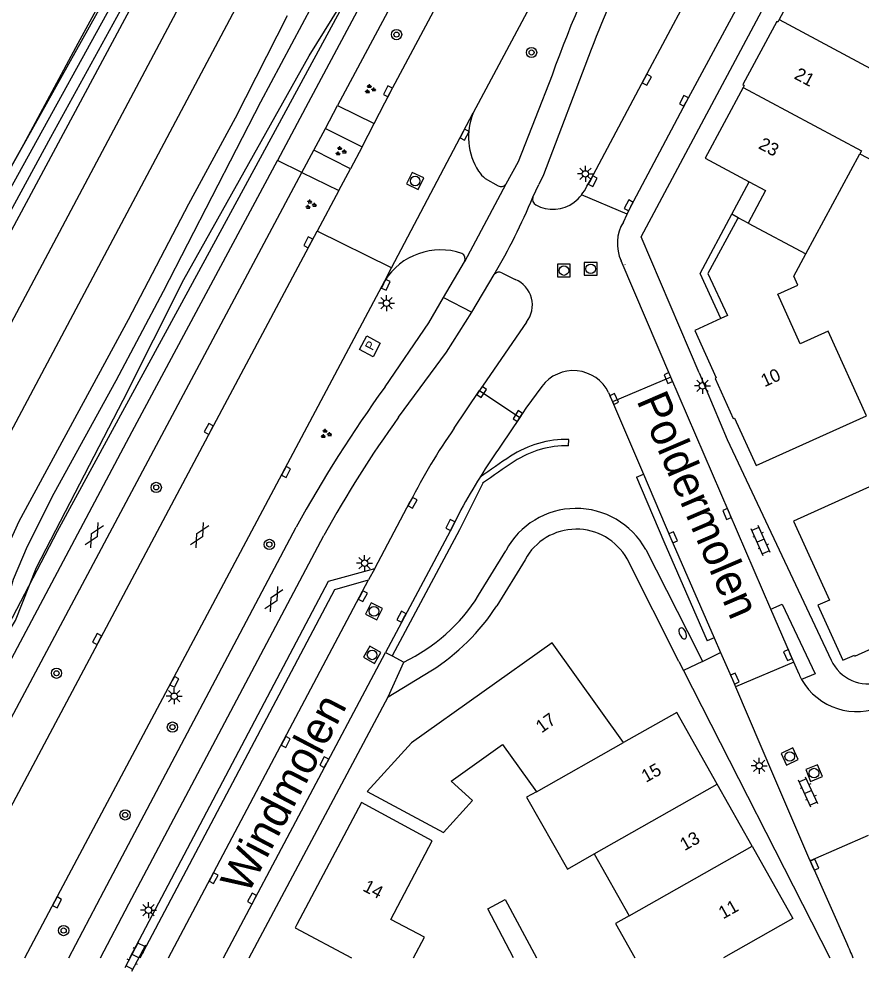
# Model space of a CAD drawing. Extents: x 136000 to 141000, y 400494 to 402006.
# Drawn here: x 137706.8 to 137772.5, y 400498.9 to 400573.2 of the extents above; entities that cross this region are included whole.
import ezdxf

# ---------------------------------------------------------------- set-up
doc = ezdxf.new("R2010")
doc.units = 0
for name, color, linetype in [('gg-afsc-hekwerk', 7, 'Continuous'), ('gg-afsc-muur', 7, 'Continuous'), ('gg-anno-huisnummerreeks BGT', 7, 'Continuous'), ('gg-anno-openbare ruimte label', 7, 'Continuous'), ('gg-aspt-spoorlijn', 7, 'Continuous'), ('gg-bbg-hoofdgebouw', 7, 'Continuous'), ('gg-bbg-luifel en loopbrug', 7, 'Continuous'), ('gg-bbg-tussenscheiding', 7, 'Continuous'), ('gg-knt-BGT kruinlijn', 7, 'Continuous'), ('gg-knt-bronhoudergrens', 7, 'Continuous'), ('gg-knt-plantopografie kant verharding', 7, 'Continuous'), ('gg-knt-verharding', 7, 'Continuous'), ('gg-knt-verharding nz', 7, 'Continuous'), ('gt-grn-groengrens', 7, 'Continuous'), ('gt-grn-weggrens', 7, 'Continuous'), ('gt-symb-boom', 7, 'Continuous'), ('gt-symb-brandkraan', 7, 'Continuous'), ('gt-symb-brandput', 7, 'Continuous'), ('gt-symb-gesloten verharding', 7, 'Continuous'), ('gt-symb-groenvak', 7, 'Continuous'), ('gt-symb-klinker verharding', 7, 'Continuous'), ('gt-symb-kolk', 7, 'Continuous'), ('gt-symb-lichtmast', 7, 'Continuous'), ('gt-symb-rioolschacht', 7, 'Continuous'), ('gx-grn-maaiveld', 7, 'Continuous')]:
    doc.layers.add(name, color=color, linetype=linetype)

# ---------------------------------------------------------------- blocks, each defined once
blk = doc.blocks.new('gt0-KOLK')
at = {"layer": 'gt-symb-kolk'}
blk.add_lwpolyline([(0, 0), (0.375, 0), (0.375, 0.4), (-0.375, 0.4), (-0.375, 0), (0, 0)], dxfattribs=at)
blk = doc.blocks.new('gt0-LMAST')
at = {"layer": 'gt-symb-lichtmast'}
for p, q in [((-0.182, 0.173), (-0.447, 0.438)), ((-0.005, 0.246), (-0.005, 0.621)), ((0.172, 0.173), (0.437, 0.438)), ((-0.255, -0.004), (-0.63, -0.004)), ((-0.182, -0.181), (-0.447, -0.446)), ((-0.005, -0.254), (-0.005, -0.629)), ((0.437, -0.446), (0.172, -0.181)), ((0.245, -0.004), (0.62, -0.004))]:
    blk.add_line(p, q, dxfattribs=at)
blk.add_circle((-0.005, -0.004), 0.25, dxfattribs=at)
blk = doc.blocks.new('gt0-RS')
at = {"layer": 'gt-symb-rioolschacht'}
blk.add_lwpolyline([(-0.5, -0.5), (0.5, -0.5), (0.5, 0.5), (-0.5, 0.5)], close=True, dxfattribs=at)
blk.add_circle((0, 0), 0.375, dxfattribs=at)
blk = doc.blocks.new('gt0-BR')
at = {"layer": 'gt-symb-brandkraan'}
for centre, radius, start, end in [((-0.244, 0), 0.206, 107.56694, 252.43307), ((0.599, -2.664), 3, 106.89205, 107.56694), ((0, -0.691), 0.938, 73.10799, 106.89205), ((-0.599, -2.664), 3, 72.43309, 73.10799), ((0.244, 0), 0.206, 287.56695, 72.43309), ((0.599, 2.664), 3, 252.43307, 253.10797), ((0, 0.691), 0.938, 253.10797, 286.89206), ((-0.599, 2.664), 3, 286.89206, 287.56695)]:
    blk.add_arc(centre, radius, start, end, dxfattribs=at)
blk = doc.blocks.new('gt0-KL1')
at = {"layer": 'gt-symb-klinker verharding'}
for p, q in [((-1.15, 0.3), (1.15, 0.3)), ((-1, -0.3), (-1, 0.3)), ((-0.5, 0.3), (-0.5, 0.45)), ((0, -0.3), (0, 0.3)), ((0.5, 0.3), (0.5, 0.45)), ((1, -0.3), (1, 0.3)), ((-1.15, -0.3), (1.15, -0.3)), ((-0.5, -0.45), (-0.5, -0.3)), ((0.5, -0.45), (0.5, -0.3))]:
    blk.add_line(p, q, dxfattribs=at)
blk = doc.blocks.new('gt0-GRVAK')
at = {"layer": 'gt-symb-groenvak'}
for p, q in [((-0.11, 0.189), (-0.228, 0.24)), ((-0.182, 0.153), (0.088, 0.153)), ((-0.091, 0.211), (-0.156, 0.322)), ((-0.047, 0.214), (-0.047, 0.393)), ((-0.004, 0.211), (0.061, 0.322)), ((0.015, 0.189), (0.133, 0.24)), ((0.262, -0.052), (0.197, 0.059)), ((0.305, -0.049), (0.305, 0.13)), ((0.349, -0.052), (0.414, 0.059)), ((-0.245, -0.228), (-0.363, -0.177)), ((-0.318, -0.264), (-0.047, -0.264)), ((-0.226, -0.206), (-0.291, -0.095)), ((-0.183, -0.203), (-0.183, -0.024)), ((-0.139, -0.206), (-0.074, -0.095)), ((-0.12, -0.228), (-0.002, -0.177)), ((0.243, -0.074), (0.125, -0.023)), ((0.17, -0.11), (0.441, -0.11)), ((0.368, -0.074), (0.486, -0.023))]:
    blk.add_line(p, q, dxfattribs=at)
blk = doc.blocks.new('gt0-BPUT')
at = {"layer": 'gt-symb-brandput'}
blk.add_lwpolyline([(-0.599, -0.599), (-0.599, 0.601), (0.601, 0.601), (0.601, -0.599)], close=True, dxfattribs=at)
blk.add_text('P', height=0.7, dxfattribs=at).set_placement((-0.233, -0.35))
blk = doc.blocks.new('gt0-GESVH1')
at = {"layer": 'gt-symb-gesloten verharding'}
for p, q in [((-0.992, -0.261), (0.008, 0.239)), ((0.008, -0.261), (-0.992, 0.239)), ((0.008, 0.239), (1.008, -0.261)), ((1.008, 0.239), (0.008, -0.261))]:
    blk.add_line(p, q, dxfattribs=at)
blk = doc.blocks.new('gt0-BOOM')
at = {"layer": 'gt-symb-boom'}
for radius in [0.4, 0.2]:
    blk.add_circle((0, 0), radius, dxfattribs=at)

msp = doc.modelspace()

# ---------------------------------------------------------------- linework, layer by layer
at = {"layer": 'gg-afsc-hekwerk'}
for points in [[(137673.08, 400500), (137679.073, 400510.921), (137690.13, 400531.89), (137697.24, 400544.984), (137704.068, 400557.915), (137707.189, 400563.436), (137711.427, 400571.311), (137716.123, 400579.98), (137726.152, 400597.957), (137729.988, 400605.237), (137728.496, 400607.87), (137729.573, 400610.191), (137736.665, 400624.377), (137755.903, 400657.896), (137760.436, 400665.803), (137763.569, 400671.08), (137769.351, 400681.269), (137775.737, 400691.291)], [(137745.366, 400500), (137743.341, 400503.823), (137744.716, 400504.55), (137747.134, 400500)]]:
    msp.add_lwpolyline(points, dxfattribs=at)
at = {"layer": 'gg-afsc-muur'}
msp.add_lwpolyline([(137692.456, 400500), (137693.195, 400501.41), (137700.581, 400515.57), (137709.821, 400533.261), (137719.345, 400550.79), (137726.958, 400564.832), (137732.677, 400575.41), (137739.498, 400588.017), (137744.048, 400596.435), (137747.907, 400603.531), (137753.597, 400614.074), (137759.887, 400625.637), (137764.981, 400635.036)], dxfattribs=at)
at = {"layer": 'gg-aspt-spoorlijn'}
for points in [[(137684.39, 400500), (137744.114, 400612.492), (137758.139, 400637.988), (137767.293, 400654.443), (137776.333, 400670.325), (137785.754, 400686.663), (137800.006, 400710.764), (137824.915, 400751.953), (137852.49, 400796.886), (137902.562, 400879.015), (137911.759, 400893.922), (138126.55, 401245.58)], [(137679.974, 400500), (137705.761, 400548.658), (137729.975, 400594.291), (137757.164, 400644.72), (137784.911, 400692.764), (137800.887, 400719.606), (137819.846, 400750.938), (138062.157, 401147.541)]]:
    msp.add_lwpolyline(points, dxfattribs=at)
at = {"layer": 'gg-bbg-hoofdgebouw'}
for p, q in [((137768.884, 400578.451), (137766.058, 400573.157)), ((137768.146, 400554.88), (137772.35, 400562.689)), ((137762.864, 400557.699), (137762.816, 400557.611)), ((137763.641, 400557.284), (137762.864, 400557.699)), ((137763.949, 400508.692), (137761.222, 400513.525)), ((137751.645, 400508.096), (137754.357, 400503.254))]:
    msp.add_line(p, q, dxfattribs=at)
for points in [[(137766.058, 400573.157), (137765.957, 400572.969), (137765.863, 400573.019), (137763.228, 400568.084), (137763.33, 400568.029), (137763.247, 400567.875)], [(137772.35, 400562.689), (137774.462, 400561.562), (137777.506, 400567.301), (137775.418, 400568.422)], [(137763.247, 400567.875), (137760.288, 400562.34), (137763.714, 400560.512)], [(137763.714, 400560.512), (137764.998, 400559.827), (137763.641, 400557.284)], [(137762.816, 400557.611), (137760.504, 400553.353), (137762.025, 400550.071), (137761.509, 400549.836)], [(137761.509, 400549.836), (137759.488, 400548.916), (137761.159, 400545.214), (137761.064, 400545.171), (137762.48, 400542.045), (137762.582, 400542.088), (137764.26, 400538.378), (137772.869, 400542.268), (137769.865, 400548.873), (137767.686, 400547.883), (137765.945, 400551.742), (137767.519, 400552.45), (137767.208, 400553.137), (137768.146, 400554.88)], [(137771.964, 400523.519), (137780.573, 400527.405), (137775.8, 400537.946), (137767.186, 400534.054), (137769.98, 400527.882), (137769.077, 400527.489), (137771.012, 400523.205), (137771.92, 400523.607), (137771.964, 400523.519)], [(137753.928, 400516.776), (137748.358, 400524.545), (137737.394, 400516.748), (137733.961, 400512.963), (137739.908, 400509.768), (137742.156, 400512.25), (137740.489, 400513.761), (137744.49, 400516.629), (137747.137, 400512.949)], [(137761.222, 400513.525), (137758.069, 400519.113), (137753.928, 400516.776)], [(137747.137, 400512.949), (137746.379, 400512.52), (137749.551, 400506.913), (137751.645, 400508.096)], [(137737.559, 400500), (137738.422, 400501.591), (137735.79, 400502.979), (137739.027, 400509.116), (137733.511, 400512.098), (137728.482, 400502.596), (137728.337, 400502.327), (137732.721, 400500)], [(137763.949, 400508.692), (137767.124, 400503.066), (137761.716, 400500)], [(137754.357, 400503.254), (137753.312, 400502.664), (137754.815, 400500)]]:
    msp.add_lwpolyline(points, dxfattribs=at)
at = {"layer": 'gg-bbg-luifel en loopbrug'}
for p, q in [((137762.357, 400557.972), (137763.714, 400560.512)), ((137762.864, 400557.699), (137762.357, 400557.972))]:
    msp.add_line(p, q, dxfattribs=at)
msp.add_lwpolyline([(137761.509, 400549.836), (137759.899, 400553.369), (137762.357, 400557.972)], dxfattribs=at)
at = {"layer": 'gg-bbg-tussenscheiding'}
for p, q in [((137763.641, 400557.284), (137768.146, 400554.88)), ((137747.137, 400512.949), (137753.928, 400516.776)), ((137751.645, 400508.096), (137761.222, 400513.525)), ((137754.357, 400503.254), (137763.949, 400508.692))]:
    msp.add_line(p, q, dxfattribs=at)
for points in [[(137766.058, 400573.157), (137775.306, 400568.212), (137775.418, 400568.422)], [(137763.247, 400567.875), (137772.483, 400562.936), (137772.35, 400562.689)]]:
    msp.add_lwpolyline(points, dxfattribs=at)
at = {"layer": 'gg-knt-BGT kruinlijn'}
for p, q in [((137723.788, 400590.385), (137709.27, 400563.952)), ((137709.27, 400563.952), (137695.886, 400539.377))]:
    msp.add_line(p, q, dxfattribs=at)
at = {"layer": 'gg-knt-bronhoudergrens'}
msp.add_lwpolyline([(137703.356, 400521.056), (137706.534, 400526.31), (137708.173, 400530.423), (137714.927, 400543.483), (137719.653, 400552.902), (137729.42, 400570.336), (137738.723, 400585.326), (137741.44, 400591.424), (137744.027, 400597.57), (137756.197, 400620.431)], dxfattribs=at)
at = {"layer": 'gg-knt-plantopografie kant verharding'}
msp.add_line((137754.044, 400554.035), (137754.03, 400554.069), dxfattribs=at)
at = {"layer": 'gg-knt-verharding'}
for p, q in [((137748.354, 400568.837), (137745.709, 400562.056)), ((137731.641, 400566.467), (137734.501, 400565.046)), ((137735.844, 400553.787), (137742.218, 400565.89)), ((137729.806, 400562.968), (137730.702, 400564.656)), ((137730.702, 400564.656), (137733.551, 400563.245)), ((137732.639, 400561.512), (137729.806, 400562.968)), ((137733.551, 400563.245), (137732.639, 400561.512)), ((137745.709, 400562.056), (137744.762, 400560.325)), ((137728.866, 400561.229), (137731.73, 400559.82)), ((137743.156, 400560.775), (137744.148, 400560.194)), ((137744.762, 400560.325), (137741.529, 400554.264)), ((137746.856, 400559.304), (137747.337, 400560.295)), ((137731.73, 400559.82), (137730.051, 400556.666)), ((137753.915, 400557.373), (137754.212, 400557.973)), ((137739.9, 400551.482), (137741.529, 400554.264)), ((137757.604, 400545.282), (137753.741, 400554.34)), ((137735.317, 400552.787), (137735.844, 400553.787)), ((137742.097, 400550.341), (137743.855, 400553.281)), ((137744.446, 400553.412), (137745.477, 400552.886)), ((137746.354, 400549.559), (137742.702, 400544.232)), ((137765.409, 400527.191), (137757.604, 400545.282)), ((137740.727, 400541.288), (137742.702, 400544.232)), ((137747.566, 400544.553), (137746.32, 400542.863)), ((137752.767, 400544.067), (137753.073, 400543.35)), ((137746.32, 400542.863), (137745.856, 400542.135)), ((137753.073, 400543.35), (137755.477, 400537.711)), ((137745.856, 400542.135), (137744.389, 400539.977)), ((137734.56, 400530.362), (137737.312, 400535.567)), ((137742.638, 400528.262), (137744.747, 400531.74)), ((137755.656, 400531.842), (137759.721, 400523.849)), ((137746.252, 400531.04), (137744.056, 400527.446)), ((137758.249, 400523.109), (137754.205, 400531.111)), ((137734.56, 400530.362), (137734.063, 400529.469)), ((137767.201, 400523.037), (137765.409, 400527.191)), ((137760.993, 400524.954), (137761.497, 400523.799)), ((137722.763, 400500), (137735.376, 400523.812)), ((137735.376, 400523.812), (137735.906, 400523.53)), ((137735.906, 400523.53), (137736.8, 400523.054)), ((137759.721, 400523.849), (137760.071, 400523.109)), ((137760.071, 400523.109), (137760.956, 400523.537)), ((137760.956, 400523.537), (137761.497, 400523.799)), ((137758.249, 400523.109), (137758.609, 400522.402)), ((137767.201, 400523.037), (137762.652, 400521.137)), ((137767.603, 400522.105), (137767.201, 400523.037)), ((137735.58, 400520.348), (137738.921, 400522.365)), ((137758.609, 400522.402), (137770.007, 400500)), ((137724.767, 400500), (137735.58, 400520.348)), ((137772.999, 400509.538), (137768.468, 400507.545)), ((137768.468, 400507.545), (137771.325, 400501.12))]:
    msp.add_line(p, q, dxfattribs=at)
for points in [[(137734.501, 400565.046), (137735.753, 400567.466), (137743.507, 400582.034), (137759.087, 400611.164), (137766.889, 400625.715), (137782.046, 400653.901), (137789.115, 400667.087), (137789.397, 400667.561), (137795.307, 400678.565)], [(137771.245, 400644.9), (137757.197, 400618.818), (137729.365, 400566.677), (137726.956, 400562.179)], [(137771.514, 400640.926), (137759.873, 400619.176), (137745.495, 400592.359), (137731.641, 400566.467)], [(137766.845, 400611.87), (137764.726, 400607.962), (137757.379, 400594.3), (137742.218, 400565.89)], [(137754.212, 400557.973), (137754.508, 400558.572), (137758.811, 400566.73), (137764.834, 400577.911), (137769.208, 400586.141), (137780.206, 400606.717)], [(137759.83, 400545.619), (137755.303, 400556.222), (137782.046, 400606.38)], [(137751.07, 400560.157), (137751.352, 400560.649), (137755.565, 400568.561), (137758.832, 400574.718)], [(137751.416, 400570.838), (137747.682, 400561.063), (137747.337, 400560.295)], [(137693.807, 400500), (137703.334, 400517.871), (137715.636, 400541.044), (137726.956, 400562.179)], [(137696.322, 400500), (137705.344, 400517.075), (137717.729, 400540.366), (137728.866, 400561.229)], [(137699.96, 400500), (137703.934, 400507.529), (137721.786, 400541.142), (137730.051, 400556.666)], [(137707.285, 400500), (137709.613, 400504.407), (137735.317, 400552.787)], [(137735.343, 400544.516), (137738.751, 400549.517), (137739.9, 400551.482)], [(137736.393, 400542.145), (137740.121, 400547.228), (137741.125, 400548.775), (137742.097, 400550.341)], [(137759.83, 400545.619), (137761.998, 400540.415), (137770.114, 400523.204)], [(137755.477, 400537.711), (137757.614, 400532.699), (137760.993, 400524.954)], [(137741.243, 400534.918), (137740.615, 400533.652), (137735.376, 400523.812)], [(137710.697, 400500), (137713.437, 400505.181), (137728.411, 400533.577)], [(137713.162, 400500), (137715.379, 400504.204), (137730.584, 400532.923)], [(137715.462, 400500), (137730.947, 400529.359), (137734.56, 400530.362)], [(137716.271, 400500), (137731.438, 400528.726), (137734.063, 400529.469)], [(137765.409, 400527.191), (137766.293, 400527.572), (137768.855, 400522.148), (137767.805, 400521.705)], [(137761.497, 400523.799), (137762.419, 400521.686), (137762.652, 400521.137)], [(137762.652, 400521.137), (137765.605, 400514.174), (137768.43, 400507.631), (137768.468, 400507.545)]]:
    msp.add_lwpolyline(points, dxfattribs=at)
for centre, radius, start, end in [((137844.263, 400534.313), 101.933, 152.77017, 160.20296), ((137827.841, 400541.772), 81.766, 153.13825, 159.1772), ((137746.774, 400564.01), 4.928, 157.5775, 212.86127), ((137744.413, 400562.468), 2.109, 212.47074, 233.40447), ((137744.386, 400560.583), 0.456, 238.54644, 325.54109), ((137747.861, 400561.679), 3.551, 321.74452, 334.62587), ((137700.718, 400578.533), 49.985, 329.65527, 337.37455), ((137747.335, 400559.151), 0.503, 162.31595, 239.90265), ((137747.836, 400561.681), 3.573, 309.1557, 321.96273), ((137748.438, 400561.126), 2.765, 240.65954, 306.75626), ((137756.648, 400555.695), 3.207, 148.44949, 204.98371), ((137739.68, 400550.05), 5.151, 71.30964, 147.899), ((137741.082, 400554.493), 0.502, 332.87406, 60.28715), ((137744.228, 400552.999), 0.467, 62.14158, 142.85444), ((137744.679, 400550.897), 2.143, 321.3893, 68.1453), ((137750.018, 400542.726), 3.058, 26.00578, 143.31738), ((137821.058, 400482.533), 105.778, 144.12816, 151.1473), ((137806.627, 400491.464), 86.61, 144.18546, 151.40034), ((137779.001, 400514.562), 46.681, 145.07369, 153.25836), ((137797.147, 400503.624), 64.07, 145.431, 148.09559), ((137797.209, 400503.661), 64.104, 148.15298, 150.81649), ((137750.229, 400528.829), 6.207, 29.03702, 152.03439), ((137750.248, 400528.872), 4.547, 29.5079, 151.51508), ((137730.839, 400535.612), 13.901, 295.39214, 328.07929), ((137729.674, 400536.845), 17.181, 302.56107, 326.83323), ((137772.998, 400524.52), 3.17, 204.52952, 287.50394), ((137772.244, 400524.198), 5.091, 204.27136, 209.31619), ((137772.114, 400524.133), 4.945, 209.39687, 294.82423), ((137956.924, 400579.669), 201.536, 202.939, 203.2852)]:
    msp.add_arc(centre, radius, start, end, dxfattribs=at)
at = {"layer": 'gg-knt-verharding nz'}
for p, q in [((137730.702, 400564.656), (137731.641, 400566.467)), ((137733.551, 400563.245), (137734.501, 400565.046)), ((137728.866, 400561.229), (137729.806, 400562.968)), ((137731.73, 400559.82), (137732.639, 400561.512)), ((137718.477, 400500), (137734.063, 400529.469))]:
    msp.add_line(p, q, dxfattribs=at)
at = {"layer": 'gt-grn-groengrens'}
for p, q in [((137749.651, 400539.925), (137749.671, 400540.425)), ((137754.926, 400537.476), (137755.477, 400537.711)), ((137760.993, 400524.954), (137760.443, 400524.714))]:
    msp.add_line(p, q, dxfattribs=at)
for points in [[(137742.951, 400537.011), (137741.149, 400533.378), (137735.906, 400523.53)], [(137754.926, 400537.476), (137757.063, 400532.461), (137760.443, 400524.714)]]:
    msp.add_lwpolyline(points, dxfattribs=at)
for centre, radius, start, end in [((137749.601, 400532.121), 8.304, 89.51689, 122.60026), ((137749.565, 400532.244), 7.682, 89.36217, 122.80988), ((138005.939, 400157.666), 462.091, 124.36185, 124.71875), ((137978.656, 400197.451), 413.35, 124.3537, 124.76641)]:
    msp.add_arc(centre, radius, start, end, dxfattribs=at)
at = {"layer": 'gt-grn-weggrens'}
for p, q in [((137728.866, 400561.229), (137726.956, 400562.179)), ((137754.212, 400557.973), (137750.65, 400559.48)), ((137735.844, 400553.787), (137730.051, 400556.666)), ((137739.9, 400551.482), (137742.097, 400550.341)), ((137757.604, 400545.282), (137753.073, 400543.35)), ((137742.702, 400544.232), (137745.856, 400542.135)), ((137735.58, 400520.348), (137736.8, 400523.054)), ((137760.071, 400523.109), (137758.609, 400522.402))]:
    msp.add_line(p, q, dxfattribs=at)
at = {"layer": 'gx-grn-maaiveld'}
for points in [[(137728.496, 400607.87), (137729.988, 400605.237), (137726.152, 400597.957), (137717.738, 400582.37), (137704.068, 400557.915), (137700.029, 400550.613), (137679.073, 400510.921), (137673.104, 400500)], [(137674.108, 400500), (137687.843, 400525.765), (137689.934, 400529.854), (137691.639, 400534.103), (137692.115, 400535.121), (137696.524, 400542.551), (137724.998, 400594.198)], [(137690.57, 400500), (137690.805, 400500.457), (137695.781, 400509.907), (137703.546, 400523.375), (137704.477, 400524.461), (137704.856, 400525.083), (137705.675, 400526.988), (137706.384, 400529.527), (137707.487, 400532.107), (137709.555, 400536.218), (137714.387, 400545.024), (137718.084, 400551.993), (137725.661, 400566.755), (137730.487, 400575.826)], [(137675.943, 400500), (137691.18, 400528.341), (137692.381, 400532.232), (137692.992, 400533.848), (137694.065, 400535.069), (137695.255, 400536.65), (137697.031, 400539.612), (137715.626, 400574.263)], [(137688.908, 400500), (137689.217, 400500.6), (137698.454, 400517.724), (137701.328, 400522.697), (137703.198, 400525.405), (137704.34, 400527.64), (137705.216, 400530.532), (137706.821, 400534.037), (137715.361, 400549.775), (137720.057, 400558.78), (137723.688, 400565.492), (137727.74, 400573.483)]]:
    msp.add_lwpolyline(points, dxfattribs=at)

# ---------------------------------------------------------------- block references
at = {"layer": 'gt-symb-boom'}
for p in [(137736.239, 400571.987), (137746.764, 400570.592), (137717.513, 400536.676), (137726.328, 400532.229), (137709.741, 400522.184), (137718.776, 400517.987), (137715.087, 400511.137), (137710.298, 400502.119)]:
    msp.add_blockref('gt0-BOOM', p, dxfattribs=at)
at = {"layer": 'gt-symb-brandkraan', "rotation": -66.35213976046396}
msp.add_blockref('gt0-BR', (137758.544, 400525.287), dxfattribs=at)
at = {"layer": 'gt-symb-brandput', "rotation": 62.24033187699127}
msp.add_blockref('gt0-BPUT', (137734.164, 400547.673), dxfattribs=at)
at = {"layer": 'gt-symb-gesloten verharding', "rotation": 60.97323370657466}
for p in [(137712.673, 400532.948), (137720.886, 400532.948), (137726.67, 400527.959)]:
    msp.add_blockref('gt0-GESVH1', p, dxfattribs=at)
at = {"layer": 'gt-symb-groenvak'}
for p in [(137734.169, 400567.729), (137731.869, 400562.889), (137729.535, 400558.726), (137730.718, 400540.846)]:
    msp.add_blockref('gt0-GRVAK', p, dxfattribs=at)
at = {"layer": 'gt-symb-klinker verharding'}
for p, rotation in [((137764.616, 400532.522), 114.4629268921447), ((137768.318, 400512.919), 114.4629268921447), ((137715.89, 400500.118), 62.2307873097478)]:
    msp.add_blockref('gt0-KL1', p, dxfattribs=dict(at, rotation=rotation))
at = {"layer": 'gt-symb-kolk'}
for p, rotation in [((137755.565, 400568.561), -118.18925999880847), ((137735.753, 400567.466), 62.64097939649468), ((137758.811, 400566.73), 61.89381106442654), ((137741.36, 400564.282), -117.79574833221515), ((137751.352, 400560.649), -118.18925999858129), ((137754.508, 400558.572), 61.89381106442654), ((137729.532, 400555.695), 61.97687813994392), ((137735.212, 400552.557), -114.50740523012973), ((137757.604, 400545.282), 113.34057931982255), ((137742.702, 400544.232), -123.86016387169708), ((137753.009, 400543.487), -65.34434170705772), ((137745.856, 400542.135), 57.491674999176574), ((137721.786, 400541.142), 62.020080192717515), ((137727.457, 400537.974), -118.00508407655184), ((137737.312, 400535.567), -117.86790579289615), ((137762.179, 400534.679), 113.32256358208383), ((137740.615, 400533.652), 63.626222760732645), ((137757.614, 400532.699), -66.88724023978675), ((137733.436, 400528.285), -117.83182756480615), ((137736.8, 400526.498), 61.92988648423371), ((137713.082, 400524.761), 62.038119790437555), ((137766.921, 400523.68), 113.42005411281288), ((137718.751, 400521.609), -118.00887351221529), ((137762.419, 400521.686), -66.43161403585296), ((137727.433, 400516.916), -117.89685150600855), ((137730.786, 400515.156), 62.06706987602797), ((137768.631, 400507.174), -66.29807494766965), ((137721.81, 400506.295), -117.88971908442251), ((137725.157, 400504.517), 62.11405547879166), ((137709.613, 400504.407), -117.97991980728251)]:
    msp.add_blockref('gt0-KOLK', p, dxfattribs=dict(at, rotation=rotation))
at = {"layer": 'gt-symb-lichtmast'}
for p in [(137750.958, 400561.129), (137735.466, 400551.046), (137760.079, 400544.601), (137733.757, 400530.775), (137718.92, 400520.393), (137764.511, 400514.975), (137716.91, 400503.715)]:
    msp.add_blockref('gt0-LMAST', p, dxfattribs=at)
at = {"layer": 'gt-symb-rioolschacht'}
for p, rotation in [((137737.692, 400560.576), 64.40933427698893), ((137734.48, 400527.014), -116.06702784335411), ((137734.338, 400523.617), -120.2593413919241), ((137766.883, 400515.692), -65.0952311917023), ((137768.776, 400514.394), -67.63961772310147)]:
    msp.add_blockref('gt0-RS', p, dxfattribs=dict(at, rotation=rotation))
for p in [(137749.282, 400553.588), (137751.364, 400553.722)]:
    msp.add_blockref('gt0-RS', p, dxfattribs=at)

# ---------------------------------------------------------------- texts
at = {"layer": 'gg-anno-huisnummerreeks BGT'}
for s, rotation, p in [('21', 331.9, (137767.154, 400568.592)), ('23', 331.9, (137764.374, 400563.146)), ('10', 24.4, (137764.914, 400544.482)), ('17', 35.6, (137747.545, 400517.481)), ('15', 29.4, (137755.677, 400513.632)), ('13', 29.4, (137758.681, 400508.307)), ('14', 332.1, (137733.537, 400505.258)), ('11', 29.4, (137761.687, 400502.981))]:
    msp.add_text(s, height=1, rotation=rotation, dxfattribs=at).set_placement(p)
at = {"layer": 'gg-anno-openbare ruimte label'}
for s, rotation, p in [('Poldermolen', 293.3, (137754.915, 400543.458)), ('Windmolen', 62.3, (137724.64, 400504.86))]:
    msp.add_text(s, height=2.5, rotation=rotation, dxfattribs=at).set_placement(p)

doc.saveas('drawing.dxf')
